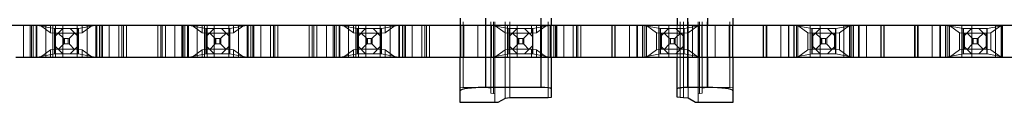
# Model space of a CAD drawing. Header units: inches. Extents: x 1880 to 2363, y -453 to -54.
# Tile 709 of 1056: x 1948.5293 to 1949.5043, y -74.1743 to -74.0978. Entities that reach past the tile are written whole.
import ezdxf

# ---------------------------------------------------------------- set-up
doc = ezdxf.new("R2010")
doc.units = ezdxf.units.IN
doc.header["$LTSCALE"] = 0.5
doc.header["$MEASUREMENT"] = 0
doc.linetypes.add('HIDDEN', pattern=[0.225, 0.15, -0.075])
doc.layers.add('APP-M-S', color=30, linetype='Continuous')
doc.layers.add('PUN-M-S2', color=1, linetype='Continuous')

msp = doc.modelspace()

# ---------------------------------------------------------------- linework, layer by layer
at = {"layer": 'APP-M-S', "linetype": 'Continuous', "lineweight": 25}
for p, q in [((1951.50051, -74.09777), (1936.85051, -74.09777)), ((1948.52551, -74.12926), (1949.67551, -74.12926))]:
    msp.add_line(p, q, dxfattribs=at)
at = {"layer": 'APP-M-S', "linetype": 'HIDDEN', "lineweight": 18}
for p, q in [((1948.53301, -74.12926), (1948.53301, -74.09777)), ((1948.53976, -74.09777), (1948.53976, -74.12926)), ((1948.54098, -74.09777), (1948.54098, -74.12926)), ((1948.54101, -74.09777), (1948.54101, -74.12926)), ((1948.54269, -74.09777), (1948.54269, -74.12926)), ((1948.54551, -74.09777), (1948.54551, -74.12926)), ((1948.54598, -74.12926), (1948.54598, -74.09777)), ((1948.54639, -74.12926), (1948.54639, -74.09777)), ((1948.54698, -74.09777), (1948.5636, -74.10094)), ((1948.55988, -74.10501), (1948.54992, -74.09777)), ((1948.555, -74.09777), (1948.555, -74.12926)), ((1948.55988, -74.10501), (1948.55988, -74.09777)), ((1948.55988, -74.10501), (1948.56476, -74.10564)), ((1948.56221, -74.12926), (1948.56221, -74.09777)), ((1948.5639, -74.10102), (1948.5636, -74.10094)), ((1948.5636, -74.10094), (1948.5636, -74.12609)), ((1948.58712, -74.10102), (1948.5639, -74.10102)), ((1948.56401, -74.12602), (1948.56401, -74.10102)), ((1948.56401, -74.10887), (1948.57186, -74.10102)), ((1948.56476, -74.09777), (1948.56476, -74.12926)), ((1948.57258, -74.11059), (1948.56744, -74.10544)), ((1948.57201, -74.09777), (1948.57201, -74.12926)), ((1948.57844, -74.11059), (1948.58358, -74.10544)), ((1948.57915, -74.10102), (1948.58701, -74.10887)), ((1948.58625, -74.09777), (1948.58625, -74.12926)), ((1948.58625, -74.10564), (1948.59114, -74.10501)), ((1948.58701, -74.10102), (1948.58701, -74.12602)), ((1948.58742, -74.10094), (1948.58712, -74.10102)), ((1948.60404, -74.09777), (1948.58742, -74.10094)), ((1948.58742, -74.12609), (1948.58742, -74.10094)), ((1948.6011, -74.09777), (1948.59114, -74.10501)), ((1948.59114, -74.10501), (1948.59114, -74.09777)), ((1948.59602, -74.09777), (1948.59602, -74.12926)), ((1948.60463, -74.09777), (1948.60463, -74.12926)), ((1948.60504, -74.09777), (1948.60504, -74.12926)), ((1948.60551, -74.09777), (1948.60551, -74.12926)), ((1948.60832, -74.09777), (1948.60832, -74.12926)), ((1948.61001, -74.09777), (1948.61001, -74.12926)), ((1948.61004, -74.12926), (1948.61004, -74.09777)), ((1948.61125, -74.09777), (1948.61125, -74.12926)), ((1948.61801, -74.09777), (1948.61801, -74.12926)), ((1948.62751, -74.09777), (1948.62751, -74.12926)), ((1948.63051, -74.09777), (1948.63051, -74.12926)), ((1948.63201, -74.09777), (1948.63201, -74.12926)), ((1948.63501, -74.09777), (1948.63501, -74.12926)), ((1948.66601, -74.09777), (1948.66601, -74.12926)), ((1948.66901, -74.09777), (1948.66901, -74.12926)), ((1948.67051, -74.09777), (1948.67051, -74.12926)), ((1948.67351, -74.09777), (1948.67351, -74.12926)), ((1948.68301, -74.12926), (1948.68301, -74.09777)), ((1948.68976, -74.09777), (1948.68976, -74.12926)), ((1948.69098, -74.09777), (1948.69098, -74.12926)), ((1948.69101, -74.09777), (1948.69101, -74.12926)), ((1948.69269, -74.09777), (1948.69269, -74.12926)), ((1948.69551, -74.09777), (1948.69551, -74.12926)), ((1948.69598, -74.12926), (1948.69598, -74.09777)), ((1948.69639, -74.12926), (1948.69639, -74.09777)), ((1948.69698, -74.09777), (1948.7136, -74.10094)), ((1948.70988, -74.10501), (1948.69992, -74.09777)), ((1948.705, -74.09777), (1948.705, -74.12926)), ((1948.70988, -74.10501), (1948.70988, -74.09777)), ((1948.70988, -74.10501), (1948.71476, -74.10564)), ((1948.71221, -74.12926), (1948.71221, -74.09777)), ((1948.7139, -74.10102), (1948.7136, -74.10094)), ((1948.7136, -74.10094), (1948.7136, -74.12609)), ((1948.73712, -74.10102), (1948.7139, -74.10102)), ((1948.71401, -74.12602), (1948.71401, -74.10102)), ((1948.71401, -74.10887), (1948.72186, -74.10102)), ((1948.71476, -74.09777), (1948.71476, -74.12926)), ((1948.72258, -74.11059), (1948.71744, -74.10544)), ((1948.72201, -74.09777), (1948.72201, -74.12926)), ((1948.72844, -74.11059), (1948.73358, -74.10544)), ((1948.72915, -74.10102), (1948.73701, -74.10887)), ((1948.73625, -74.09777), (1948.73625, -74.12926)), ((1948.73625, -74.10564), (1948.74114, -74.10501)), ((1948.73701, -74.10102), (1948.73701, -74.12602)), ((1948.73742, -74.10094), (1948.73712, -74.10102)), ((1948.75404, -74.09777), (1948.73742, -74.10094)), ((1948.73742, -74.12609), (1948.73742, -74.10094)), ((1948.7511, -74.09777), (1948.74114, -74.10501)), ((1948.74114, -74.10501), (1948.74114, -74.09777)), ((1948.74602, -74.09777), (1948.74602, -74.12926)), ((1948.75463, -74.09777), (1948.75463, -74.12926)), ((1948.75504, -74.09777), (1948.75504, -74.12926)), ((1948.75551, -74.09777), (1948.75551, -74.12926)), ((1948.75832, -74.09777), (1948.75832, -74.12926)), ((1948.76001, -74.09777), (1948.76001, -74.12926)), ((1948.76004, -74.12926), (1948.76004, -74.09777)), ((1948.76125, -74.09777), (1948.76125, -74.12926)), ((1948.76801, -74.09777), (1948.76801, -74.12926)), ((1948.77751, -74.09777), (1948.77751, -74.12926)), ((1948.78051, -74.09777), (1948.78051, -74.12926)), ((1948.78201, -74.09777), (1948.78201, -74.12926)), ((1948.78501, -74.09777), (1948.78501, -74.12926)), ((1948.81601, -74.09777), (1948.81601, -74.12926)), ((1948.81901, -74.09777), (1948.81901, -74.12926)), ((1948.82051, -74.09777), (1948.82051, -74.12926)), ((1948.82351, -74.09777), (1948.82351, -74.12926)), ((1948.83301, -74.12926), (1948.83301, -74.09777)), ((1948.83976, -74.09777), (1948.83976, -74.12926)), ((1948.84098, -74.09777), (1948.84098, -74.12926)), ((1948.84101, -74.09777), (1948.84101, -74.12926)), ((1948.84269, -74.09777), (1948.84269, -74.12926)), ((1948.84551, -74.09777), (1948.84551, -74.12926)), ((1948.84598, -74.12926), (1948.84598, -74.09777)), ((1948.84639, -74.12926), (1948.84639, -74.09777)), ((1948.84698, -74.09777), (1948.8636, -74.10094)), ((1948.85988, -74.10501), (1948.84992, -74.09777)), ((1948.855, -74.09777), (1948.855, -74.12926)), ((1948.85988, -74.10501), (1948.85988, -74.09777)), ((1948.85988, -74.10501), (1948.86476, -74.10564)), ((1948.86221, -74.12926), (1948.86221, -74.09777)), ((1948.8639, -74.10102), (1948.8636, -74.10094)), ((1948.8636, -74.10094), (1948.8636, -74.12609)), ((1948.88712, -74.10102), (1948.8639, -74.10102)), ((1948.86401, -74.12602), (1948.86401, -74.10102)), ((1948.86401, -74.10887), (1948.87186, -74.10102)), ((1948.86476, -74.09777), (1948.86476, -74.12926)), ((1948.87258, -74.11059), (1948.86744, -74.10544)), ((1948.87201, -74.09777), (1948.87201, -74.12926)), ((1948.87844, -74.11059), (1948.88358, -74.10544)), ((1948.87915, -74.10102), (1948.88701, -74.10887)), ((1948.88625, -74.09777), (1948.88625, -74.12926)), ((1948.88625, -74.10564), (1948.89114, -74.10501)), ((1948.88701, -74.10102), (1948.88701, -74.12602)), ((1948.88742, -74.10094), (1948.88712, -74.10102)), ((1948.90404, -74.09777), (1948.88742, -74.10094)), ((1948.88742, -74.12609), (1948.88742, -74.10094)), ((1948.9011, -74.09777), (1948.89114, -74.10501)), ((1948.89114, -74.10501), (1948.89114, -74.09777)), ((1948.89602, -74.09777), (1948.89602, -74.12926)), ((1948.90463, -74.09777), (1948.90463, -74.12926)), ((1948.90504, -74.09777), (1948.90504, -74.12926)), ((1948.90551, -74.09777), (1948.90551, -74.12926)), ((1948.90832, -74.09777), (1948.90832, -74.12926)), ((1948.91001, -74.09777), (1948.91001, -74.12926)), ((1948.91004, -74.12926), (1948.91004, -74.09777)), ((1948.91125, -74.09777), (1948.91125, -74.12926)), ((1948.91801, -74.09777), (1948.91801, -74.12926)), ((1948.92751, -74.09777), (1948.92751, -74.12926)), ((1948.93051, -74.09777), (1948.93051, -74.12926)), ((1948.93201, -74.09777), (1948.93201, -74.12926)), ((1948.93501, -74.09777), (1948.93501, -74.12926)), ((1948.96551, -74.09777), (1948.96551, -74.12926)), ((1948.96601, -74.09777), (1948.96601, -74.12926)), ((1948.96851, -74.09777), (1948.96851, -74.12926)), ((1948.96901, -74.09777), (1948.96901, -74.12926)), ((1948.98301, -74.12926), (1948.98301, -74.09777)), ((1948.99051, -74.09777), (1948.99051, -74.12926)), ((1948.99098, -74.09777), (1948.99098, -74.12926)), ((1948.99101, -74.09777), (1948.99101, -74.12926)), ((1948.99598, -74.12926), (1948.99598, -74.09777)), ((1948.99639, -74.12926), (1948.99639, -74.09777)), ((1948.99698, -74.09777), (1949.0136, -74.10094)), ((1948.99845, -74.12926), (1948.99845, -74.09777)), ((1949.00988, -74.10501), (1948.99992, -74.09777)), ((1948.99992, -74.12926), (1948.99992, -74.09777)), ((1949.00988, -74.12202), (1949.00988, -74.10501)), ((1949.00988, -74.10501), (1949.01476, -74.10564)), ((1949.01221, -74.12926), (1949.01221, -74.09777)), ((1949.0139, -74.10102), (1949.0136, -74.10094)), ((1949.0136, -74.10094), (1949.0136, -74.12609)), ((1949.03712, -74.10102), (1949.0139, -74.10102)), ((1949.01401, -74.12602), (1949.01401, -74.10102)), ((1949.01401, -74.10887), (1949.02186, -74.10102)), ((1949.02258, -74.11059), (1949.01744, -74.10544)), ((1949.02201, -74.09777), (1949.02201, -74.12926)), ((1949.02844, -74.11059), (1949.03358, -74.10544)), ((1949.02915, -74.10102), (1949.03701, -74.10887)), ((1949.03625, -74.10564), (1949.03625, -74.09777)), ((1949.03625, -74.10564), (1949.04114, -74.10501)), ((1949.03701, -74.10102), (1949.03701, -74.12602)), ((1949.03742, -74.10094), (1949.03712, -74.10102)), ((1949.05404, -74.09777), (1949.03742, -74.10094)), ((1949.03742, -74.12609), (1949.03742, -74.10094)), ((1949.0511, -74.09777), (1949.04114, -74.10501)), ((1949.04114, -74.10501), (1949.04114, -74.09777)), ((1949.04491, -74.09777), (1949.04491, -74.12926)), ((1949.04551, -74.09777), (1949.04551, -74.12926)), ((1949.04602, -74.09777), (1949.04602, -74.12926)), ((1949.05463, -74.09777), (1949.05463, -74.12926)), ((1949.05504, -74.09777), (1949.05504, -74.12926)), ((1949.05551, -74.09777), (1949.05551, -74.12926)), ((1949.05832, -74.09777), (1949.05832, -74.12926)), ((1949.06001, -74.09777), (1949.06001, -74.12926)), ((1949.06004, -74.12926), (1949.06004, -74.09777)), ((1949.06125, -74.09777), (1949.06125, -74.12926)), ((1949.06801, -74.09777), (1949.06801, -74.12926)), ((1949.07751, -74.09777), (1949.07751, -74.12926)), ((1949.08051, -74.09777), (1949.08051, -74.12926)), ((1949.08201, -74.09777), (1949.08201, -74.12926)), ((1949.08501, -74.09777), (1949.08501, -74.12926)), ((1949.11551, -74.09777), (1949.11551, -74.12926)), ((1949.11601, -74.09777), (1949.11601, -74.12926)), ((1949.11851, -74.09777), (1949.11851, -74.12926)), ((1949.11901, -74.09777), (1949.11901, -74.12926)), ((1949.13301, -74.12926), (1949.13301, -74.09777)), ((1949.14051, -74.09777), (1949.14051, -74.12926)), ((1949.14098, -74.09777), (1949.14098, -74.12926)), ((1949.14101, -74.09777), (1949.14101, -74.12926)), ((1949.14598, -74.12926), (1949.14598, -74.09777)), ((1949.14639, -74.12926), (1949.14639, -74.09777)), ((1949.14698, -74.09777), (1949.1636, -74.10094)), ((1949.14845, -74.12926), (1949.14845, -74.09777)), ((1949.15988, -74.10501), (1949.14992, -74.09777)), ((1949.14992, -74.12926), (1949.14992, -74.09777)), ((1949.15988, -74.12202), (1949.15988, -74.10501)), ((1949.15988, -74.10501), (1949.16476, -74.10564)), ((1949.16221, -74.12926), (1949.16221, -74.09777)), ((1949.1639, -74.10102), (1949.1636, -74.10094)), ((1949.1636, -74.10094), (1949.1636, -74.12609)), ((1949.18712, -74.10102), (1949.1639, -74.10102)), ((1949.16401, -74.12602), (1949.16401, -74.10102)), ((1949.16401, -74.10887), (1949.17186, -74.10102)), ((1949.17258, -74.11059), (1949.16744, -74.10544)), ((1949.17201, -74.09777), (1949.17201, -74.12926)), ((1949.17844, -74.11059), (1949.18358, -74.10544)), ((1949.17915, -74.10102), (1949.18701, -74.10887)), ((1949.18625, -74.10564), (1949.19114, -74.10501)), ((1949.18701, -74.10102), (1949.18701, -74.12602)), ((1949.18742, -74.10094), (1949.18712, -74.10102)), ((1949.20404, -74.09777), (1949.18742, -74.10094)), ((1949.18742, -74.12609), (1949.18742, -74.10094)), ((1949.2011, -74.09777), (1949.19114, -74.10501)), ((1949.19114, -74.10501), (1949.19114, -74.12202)), ((1949.19551, -74.09777), (1949.19551, -74.12926)), ((1949.2011, -74.12926), (1949.2011, -74.09777)), ((1949.20151, -74.09777), (1949.20151, -74.12926)), ((1949.20256, -74.09777), (1949.20256, -74.12926)), ((1949.20463, -74.09777), (1949.20463, -74.12926)), ((1949.20504, -74.12926), (1949.20504, -74.09777)), ((1949.21001, -74.09777), (1949.21001, -74.12926)), ((1949.21004, -74.12926), (1949.21004, -74.09777)), ((1949.21051, -74.09777), (1949.21051, -74.12926)), ((1949.21801, -74.09777), (1949.21801, -74.12926)), ((1949.23201, -74.09777), (1949.23201, -74.12926)), ((1949.23251, -74.09777), (1949.23251, -74.12926)), ((1949.23501, -74.09777), (1949.23501, -74.12926)), ((1949.23551, -74.09777), (1949.23551, -74.12926)), ((1949.26551, -74.09777), (1949.26551, -74.12926)), ((1949.26601, -74.09777), (1949.26601, -74.12926)), ((1949.26851, -74.09777), (1949.26851, -74.12926)), ((1949.26901, -74.09777), (1949.26901, -74.12926)), ((1949.28301, -74.12926), (1949.28301, -74.09777)), ((1949.29051, -74.09777), (1949.29051, -74.12926)), ((1949.29098, -74.09777), (1949.29098, -74.12926)), ((1949.29101, -74.09777), (1949.29101, -74.12926)), ((1949.29598, -74.12926), (1949.29598, -74.09777)), ((1949.29639, -74.12926), (1949.29639, -74.09777)), ((1949.29698, -74.09777), (1949.3136, -74.10094)), ((1949.29845, -74.12926), (1949.29845, -74.09777)), ((1949.30988, -74.10501), (1949.29992, -74.09777)), ((1949.29992, -74.12926), (1949.29992, -74.09777)), ((1949.30988, -74.12202), (1949.30988, -74.10501)), ((1949.30988, -74.10501), (1949.31476, -74.10564)), ((1949.31221, -74.12926), (1949.31221, -74.09777)), ((1949.3139, -74.10102), (1949.3136, -74.10094)), ((1949.3136, -74.10094), (1949.3136, -74.12609)), ((1949.33712, -74.10102), (1949.3139, -74.10102)), ((1949.31401, -74.12602), (1949.31401, -74.10102)), ((1949.31401, -74.10887), (1949.32186, -74.10102)), ((1949.32258, -74.11059), (1949.31744, -74.10544)), ((1949.32201, -74.09777), (1949.32201, -74.12926)), ((1949.32844, -74.11059), (1949.33358, -74.10544)), ((1949.32915, -74.10102), (1949.33701, -74.10887)), ((1949.33625, -74.10564), (1949.34114, -74.10501)), ((1949.33701, -74.10102), (1949.33701, -74.12602)), ((1949.33742, -74.10094), (1949.33712, -74.10102)), ((1949.35404, -74.09777), (1949.33742, -74.10094)), ((1949.33742, -74.12609), (1949.33742, -74.10094)), ((1949.3511, -74.09777), (1949.34114, -74.10501)), ((1949.34114, -74.10501), (1949.34114, -74.12202)), ((1949.34551, -74.09777), (1949.34551, -74.12926)), ((1949.3511, -74.12926), (1949.3511, -74.09777)), ((1949.35151, -74.09777), (1949.35151, -74.12926)), ((1949.35256, -74.09777), (1949.35256, -74.12926)), ((1949.35463, -74.09777), (1949.35463, -74.12926)), ((1949.35504, -74.12926), (1949.35504, -74.09777)), ((1949.36001, -74.09777), (1949.36001, -74.12926)), ((1949.36004, -74.12926), (1949.36004, -74.09777)), ((1949.36051, -74.09777), (1949.36051, -74.12926)), ((1949.36801, -74.09777), (1949.36801, -74.12926)), ((1949.38201, -74.09777), (1949.38201, -74.12926)), ((1949.38251, -74.09777), (1949.38251, -74.12926)), ((1949.38501, -74.09777), (1949.38501, -74.12926)), ((1949.38551, -74.09777), (1949.38551, -74.12926)), ((1949.41551, -74.09777), (1949.41551, -74.12926)), ((1949.41601, -74.09777), (1949.41601, -74.12926)), ((1949.41851, -74.09777), (1949.41851, -74.12926)), ((1949.41901, -74.09777), (1949.41901, -74.12926)), ((1949.43301, -74.12926), (1949.43301, -74.09777)), ((1949.44051, -74.09777), (1949.44051, -74.12926)), ((1949.44098, -74.09777), (1949.44098, -74.12926)), ((1949.44101, -74.09777), (1949.44101, -74.12926)), ((1949.44598, -74.12926), (1949.44598, -74.09777)), ((1949.44639, -74.12926), (1949.44639, -74.09777)), ((1949.44698, -74.09777), (1949.4636, -74.10094)), ((1949.44845, -74.12926), (1949.44845, -74.09777)), ((1949.45988, -74.10501), (1949.44992, -74.09777)), ((1949.44992, -74.12926), (1949.44992, -74.09777)), ((1949.45988, -74.12202), (1949.45988, -74.10501)), ((1949.45988, -74.10501), (1949.46476, -74.10564)), ((1949.46221, -74.12926), (1949.46221, -74.09777)), ((1949.4639, -74.10102), (1949.4636, -74.10094)), ((1949.4636, -74.10094), (1949.4636, -74.12609)), ((1949.48712, -74.10102), (1949.4639, -74.10102)), ((1949.46401, -74.12602), (1949.46401, -74.10102)), ((1949.46401, -74.10887), (1949.47186, -74.10102)), ((1949.47258, -74.11059), (1949.46744, -74.10544)), ((1949.47201, -74.09777), (1949.47201, -74.12926)), ((1949.47844, -74.11059), (1949.48358, -74.10544)), ((1949.47915, -74.10102), (1949.48701, -74.10887)), ((1949.48625, -74.10564), (1949.49114, -74.10501)), ((1949.48701, -74.10102), (1949.48701, -74.12602)), ((1949.48742, -74.10094), (1949.48712, -74.10102)), ((1949.50404, -74.09777), (1949.48742, -74.10094)), ((1949.48742, -74.12609), (1949.48742, -74.10094)), ((1949.5011, -74.09777), (1949.49114, -74.10501)), ((1949.49114, -74.10501), (1949.49114, -74.12202)), ((1949.49551, -74.09777), (1949.49551, -74.12926)), ((1949.5011, -74.12926), (1949.5011, -74.09777)), ((1949.50151, -74.09777), (1949.50151, -74.12926)), ((1949.50256, -74.09777), (1949.50256, -74.12926)), ((1948.58625, -74.10564), (1948.56476, -74.10564)), ((1948.57258, -74.11059), (1948.57258, -74.11644)), ((1948.57258, -74.11059), (1948.57361, -74.11086)), ((1948.57361, -74.11086), (1948.57361, -74.11617)), ((1948.57361, -74.11086), (1948.57741, -74.11086)), ((1948.57741, -74.11086), (1948.57844, -74.11059)), ((1948.57741, -74.11086), (1948.57741, -74.11617)), ((1948.57844, -74.11059), (1948.57844, -74.11644)), ((1948.73625, -74.10564), (1948.71476, -74.10564)), ((1948.72258, -74.11059), (1948.72258, -74.11644)), ((1948.72258, -74.11059), (1948.72361, -74.11086)), ((1948.72361, -74.11086), (1948.72361, -74.11617)), ((1948.72361, -74.11086), (1948.72741, -74.11086)), ((1948.72741, -74.11086), (1948.72844, -74.11059)), ((1948.72741, -74.11086), (1948.72741, -74.11617)), ((1948.72844, -74.11059), (1948.72844, -74.11644)), ((1948.88625, -74.10564), (1948.86476, -74.10564)), ((1948.87258, -74.11059), (1948.87258, -74.11644)), ((1948.87258, -74.11059), (1948.87361, -74.11086)), ((1948.87361, -74.11086), (1948.87361, -74.11617)), ((1948.87361, -74.11086), (1948.87741, -74.11086)), ((1948.87741, -74.11086), (1948.87844, -74.11059)), ((1948.87741, -74.11086), (1948.87741, -74.11617)), ((1948.87844, -74.11059), (1948.87844, -74.11644)), ((1949.01476, -74.10564), (1949.01476, -74.12139)), ((1949.01476, -74.10564), (1949.03625, -74.10564)), ((1949.02258, -74.11059), (1949.02258, -74.11644)), ((1949.02258, -74.11059), (1949.02361, -74.11086)), ((1949.02361, -74.11086), (1949.02361, -74.11617)), ((1949.02361, -74.11086), (1949.02741, -74.11086)), ((1949.02741, -74.11086), (1949.02844, -74.11059)), ((1949.02741, -74.11086), (1949.02741, -74.11617)), ((1949.02844, -74.11059), (1949.02844, -74.11644)), ((1949.16476, -74.10564), (1949.16476, -74.12139)), ((1949.16476, -74.10564), (1949.18625, -74.10564)), ((1949.17258, -74.11059), (1949.17258, -74.11644)), ((1949.17258, -74.11059), (1949.17361, -74.11086)), ((1949.17361, -74.11086), (1949.17361, -74.11617)), ((1949.17361, -74.11086), (1949.17741, -74.11086)), ((1949.17741, -74.11086), (1949.17844, -74.11059)), ((1949.17741, -74.11086), (1949.17741, -74.11617)), ((1949.17844, -74.11059), (1949.17844, -74.11644)), ((1949.18625, -74.12139), (1949.18625, -74.10564)), ((1949.31476, -74.10564), (1949.31476, -74.12139)), ((1949.31476, -74.10564), (1949.33625, -74.10564)), ((1949.32258, -74.11059), (1949.32258, -74.11644)), ((1949.32258, -74.11059), (1949.32361, -74.11086)), ((1949.32361, -74.11086), (1949.32361, -74.11617)), ((1949.32361, -74.11086), (1949.32741, -74.11086)), ((1949.32741, -74.11086), (1949.32844, -74.11059)), ((1949.32741, -74.11086), (1949.32741, -74.11617)), ((1949.32844, -74.11059), (1949.32844, -74.11644)), ((1949.33625, -74.12139), (1949.33625, -74.10564)), ((1949.46476, -74.10564), (1949.46476, -74.12139)), ((1949.46476, -74.10564), (1949.48625, -74.10564)), ((1949.47258, -74.11059), (1949.47258, -74.11644)), ((1949.47258, -74.11059), (1949.47361, -74.11086)), ((1949.47361, -74.11086), (1949.47361, -74.11617)), ((1949.47361, -74.11086), (1949.47741, -74.11086)), ((1949.47741, -74.11086), (1949.47844, -74.11059)), ((1949.47741, -74.11086), (1949.47741, -74.11617)), ((1949.47844, -74.11059), (1949.47844, -74.11644)), ((1949.48625, -74.12139), (1949.48625, -74.10564)), ((1948.55988, -74.12202), (1948.54992, -74.12926)), ((1948.56476, -74.12139), (1948.55988, -74.12202)), ((1948.55988, -74.12926), (1948.55988, -74.12202)), ((1948.57186, -74.12602), (1948.56401, -74.11816)), ((1948.56476, -74.12139), (1948.58625, -74.12139)), ((1948.57258, -74.11644), (1948.56744, -74.12159)), ((1948.57361, -74.11617), (1948.57258, -74.11644)), ((1948.57741, -74.11617), (1948.57361, -74.11617)), ((1948.57844, -74.11644), (1948.57741, -74.11617)), ((1948.57844, -74.11644), (1948.58358, -74.12159)), ((1948.58701, -74.11816), (1948.57915, -74.12602)), ((1948.59114, -74.12202), (1948.58625, -74.12139)), ((1948.59114, -74.12202), (1948.6011, -74.12926)), ((1948.59114, -74.12926), (1948.59114, -74.12202)), ((1948.70988, -74.12202), (1948.69992, -74.12926)), ((1948.71476, -74.12139), (1948.70988, -74.12202)), ((1948.70988, -74.12926), (1948.70988, -74.12202)), ((1948.72186, -74.12602), (1948.71401, -74.11816)), ((1948.71476, -74.12139), (1948.73625, -74.12139)), ((1948.72258, -74.11644), (1948.71744, -74.12159)), ((1948.72361, -74.11617), (1948.72258, -74.11644)), ((1948.72741, -74.11617), (1948.72361, -74.11617)), ((1948.72844, -74.11644), (1948.72741, -74.11617)), ((1948.72844, -74.11644), (1948.73358, -74.12159)), ((1948.73701, -74.11816), (1948.72915, -74.12602)), ((1948.74114, -74.12202), (1948.73625, -74.12139)), ((1948.74114, -74.12202), (1948.7511, -74.12926)), ((1948.74114, -74.12926), (1948.74114, -74.12202)), ((1948.85988, -74.12202), (1948.84992, -74.12926)), ((1948.86476, -74.12139), (1948.85988, -74.12202)), ((1948.85988, -74.12926), (1948.85988, -74.12202)), ((1948.87186, -74.12602), (1948.86401, -74.11816)), ((1948.86476, -74.12139), (1948.88625, -74.12139)), ((1948.87258, -74.11644), (1948.86744, -74.12159)), ((1948.87361, -74.11617), (1948.87258, -74.11644)), ((1948.87741, -74.11617), (1948.87361, -74.11617)), ((1948.87844, -74.11644), (1948.87741, -74.11617)), ((1948.87844, -74.11644), (1948.88358, -74.12159)), ((1948.88701, -74.11816), (1948.87915, -74.12602)), ((1948.89114, -74.12202), (1948.88625, -74.12139)), ((1948.89114, -74.12202), (1948.9011, -74.12926)), ((1948.89114, -74.12926), (1948.89114, -74.12202)), ((1949.00988, -74.12202), (1948.99992, -74.12926)), ((1949.01476, -74.12139), (1949.00988, -74.12202)), ((1949.02186, -74.12602), (1949.01401, -74.11816)), ((1949.01476, -74.12139), (1949.03625, -74.12139)), ((1949.02258, -74.11644), (1949.01744, -74.12159)), ((1949.02361, -74.11617), (1949.02258, -74.11644)), ((1949.02741, -74.11617), (1949.02361, -74.11617)), ((1949.02844, -74.11644), (1949.02741, -74.11617)), ((1949.02844, -74.11644), (1949.03358, -74.12159)), ((1949.03701, -74.11816), (1949.02915, -74.12602)), ((1949.04114, -74.12202), (1949.03625, -74.12139)), ((1949.03625, -74.12926), (1949.03625, -74.12139)), ((1949.04114, -74.12202), (1949.0511, -74.12926)), ((1949.04114, -74.12926), (1949.04114, -74.12202)), ((1949.15988, -74.12202), (1949.14992, -74.12926)), ((1949.16476, -74.12139), (1949.15988, -74.12202)), ((1949.17186, -74.12602), (1949.16401, -74.11816)), ((1949.16476, -74.12139), (1949.18625, -74.12139)), ((1949.17258, -74.11644), (1949.16744, -74.12159)), ((1949.17361, -74.11617), (1949.17258, -74.11644)), ((1949.17741, -74.11617), (1949.17361, -74.11617)), ((1949.17844, -74.11644), (1949.17741, -74.11617)), ((1949.17844, -74.11644), (1949.18358, -74.12159)), ((1949.18701, -74.11816), (1949.17915, -74.12602)), ((1949.19114, -74.12202), (1949.18625, -74.12139)), ((1949.2011, -74.12926), (1949.19114, -74.12202)), ((1949.30988, -74.12202), (1949.29992, -74.12926)), ((1949.31476, -74.12139), (1949.30988, -74.12202)), ((1949.32186, -74.12602), (1949.31401, -74.11816)), ((1949.31476, -74.12139), (1949.33625, -74.12139)), ((1949.32258, -74.11644), (1949.31744, -74.12159)), ((1949.32361, -74.11617), (1949.32258, -74.11644)), ((1949.32741, -74.11617), (1949.32361, -74.11617)), ((1949.32844, -74.11644), (1949.32741, -74.11617)), ((1949.32844, -74.11644), (1949.33358, -74.12159)), ((1949.33701, -74.11816), (1949.32915, -74.12602)), ((1949.34114, -74.12202), (1949.33625, -74.12139)), ((1949.3511, -74.12926), (1949.34114, -74.12202)), ((1949.45988, -74.12202), (1949.44992, -74.12926)), ((1949.46476, -74.12139), (1949.45988, -74.12202)), ((1949.47186, -74.12602), (1949.46401, -74.11816)), ((1949.46476, -74.12139), (1949.48625, -74.12139)), ((1949.47258, -74.11644), (1949.46744, -74.12159)), ((1949.47361, -74.11617), (1949.47258, -74.11644)), ((1949.47741, -74.11617), (1949.47361, -74.11617)), ((1949.47844, -74.11644), (1949.47741, -74.11617)), ((1949.47844, -74.11644), (1949.48358, -74.12159)), ((1949.48701, -74.11816), (1949.47915, -74.12602)), ((1949.49114, -74.12202), (1949.48625, -74.12139)), ((1949.5011, -74.12926), (1949.49114, -74.12202)), ((1948.54698, -74.12926), (1948.5636, -74.12609)), ((1948.5636, -74.12609), (1948.5639, -74.12602)), ((1948.58712, -74.12602), (1948.5639, -74.12602)), ((1948.58712, -74.12602), (1948.58742, -74.12609)), ((1948.60404, -74.12926), (1948.58742, -74.12609)), ((1948.69698, -74.12926), (1948.7136, -74.12609)), ((1948.7136, -74.12609), (1948.7139, -74.12602)), ((1948.73712, -74.12602), (1948.7139, -74.12602)), ((1948.73712, -74.12602), (1948.73742, -74.12609)), ((1948.75404, -74.12926), (1948.73742, -74.12609)), ((1948.84698, -74.12926), (1948.8636, -74.12609)), ((1948.8636, -74.12609), (1948.8639, -74.12602)), ((1948.88712, -74.12602), (1948.8639, -74.12602)), ((1948.88712, -74.12602), (1948.88742, -74.12609)), ((1948.90404, -74.12926), (1948.88742, -74.12609)), ((1948.99698, -74.12926), (1949.0136, -74.12609)), ((1949.0136, -74.12609), (1949.0139, -74.12602)), ((1949.03712, -74.12602), (1949.0139, -74.12602)), ((1949.03712, -74.12602), (1949.03742, -74.12609)), ((1949.05404, -74.12926), (1949.03742, -74.12609)), ((1949.14698, -74.12926), (1949.1636, -74.12609)), ((1949.1636, -74.12609), (1949.1639, -74.12602)), ((1949.18712, -74.12602), (1949.1639, -74.12602)), ((1949.18712, -74.12602), (1949.18742, -74.12609)), ((1949.20404, -74.12926), (1949.18742, -74.12609)), ((1949.29698, -74.12926), (1949.3136, -74.12609)), ((1949.3136, -74.12609), (1949.3139, -74.12602)), ((1949.33712, -74.12602), (1949.3139, -74.12602)), ((1949.33712, -74.12602), (1949.33742, -74.12609)), ((1949.35404, -74.12926), (1949.33742, -74.12609)), ((1949.44698, -74.12926), (1949.4636, -74.12609)), ((1949.4636, -74.12609), (1949.4639, -74.12602)), ((1949.48712, -74.12602), (1949.4639, -74.12602)), ((1949.48712, -74.12602), (1949.48742, -74.12609)), ((1949.50404, -74.12926), (1949.48742, -74.12609))]:
    msp.add_line(p, q, dxfattribs=at)
at = {"layer": 'PUN-M-S2', "linetype": 'Continuous', "lineweight": 25}
for p, q in [((1948.96551, -72.09426), (1948.96551, -74.09777)), ((1948.99051, -72.09426), (1948.99051, -74.09777)), ((1949.04551, -72.09426), (1949.04551, -74.09777)), ((1949.05551, -72.09426), (1949.05551, -74.09777)), ((1949.18051, -72.09426), (1949.18051, -74.09777)), ((1949.19051, -72.09426), (1949.19051, -74.09777)), ((1949.21051, -72.09426), (1949.21051, -74.09777)), ((1949.23551, -72.09426), (1949.23551, -74.09777)), ((1948.96551, -74.17426), (1948.96551, -74.12926)), ((1948.99051, -74.12926), (1948.99051, -74.15926)), ((1949.04551, -74.12926), (1949.04551, -74.15926)), ((1949.05551, -74.12926), (1949.05551, -74.16915)), ((1949.18051, -74.16895), (1949.18051, -74.12926)), ((1949.19051, -74.12926), (1949.19051, -74.15926)), ((1949.21051, -74.12926), (1949.21051, -74.15926)), ((1949.23551, -74.12926), (1949.23551, -74.17426)), ((1949.04551, -74.15926), (1948.99051, -74.15926)), ((1949.21051, -74.15926), (1949.19051, -74.15926)), ((1949.00988, -74.17004), (1949.0026, -74.17426)), ((1949.01476, -74.16954), (1949.00988, -74.17004)), ((1949.05251, -74.16954), (1949.01476, -74.16954)), ((1949.05551, -74.16915), (1949.05251, -74.16954)), ((1949.18325, -74.16933), (1949.18051, -74.16895)), ((1949.18669, -74.16937), (1949.18325, -74.16933)), ((1949.19114, -74.16987), (1949.18669, -74.16937)), ((1949.19864, -74.17426), (1949.19114, -74.16987)), ((1949.0026, -74.17426), (1948.96551, -74.17426)), ((1949.23551, -74.17426), (1949.19864, -74.17426))]:
    msp.add_line(p, q, dxfattribs=at)
at = {"layer": 'PUN-M-S2', "linetype": 'HIDDEN', "lineweight": 18}
for p, q in [((1948.96851, -72.09426), (1948.96851, -74.15926)), ((1948.99098, -72.09426), (1948.99098, -74.15926)), ((1948.99598, -72.09426), (1948.99598, -74.16479)), ((1948.99845, -72.09426), (1948.99845, -74.16511)), ((1948.99992, -72.09426), (1948.99992, -74.17426)), ((1949.00988, -72.09426), (1949.00988, -74.17004)), ((1949.01476, -72.09426), (1949.01476, -74.16954)), ((1949.05251, -72.09426), (1949.05251, -74.16954)), ((1949.18325, -72.09426), (1949.18325, -74.16933)), ((1949.18669, -72.09426), (1949.18669, -74.16937)), ((1949.19114, -72.09426), (1949.19114, -74.16987)), ((1949.2011, -72.09426), (1949.2011, -74.17426)), ((1949.20256, -72.09426), (1949.20256, -74.16516)), ((1949.20504, -72.09426), (1949.20504, -74.16484)), ((1949.21004, -72.09426), (1949.21004, -74.15926)), ((1949.23251, -72.09426), (1949.23251, -74.15926)), ((1948.96551, -74.09777), (1948.96551, -74.12926)), ((1948.99051, -74.09777), (1948.99051, -74.12926)), ((1949.04551, -74.09777), (1949.04551, -74.12926)), ((1949.05551, -74.09777), (1949.05551, -74.12926)), ((1949.18051, -74.09777), (1949.18051, -74.12926)), ((1949.19051, -74.09777), (1949.19051, -74.12926)), ((1949.21051, -74.09777), (1949.21051, -74.12926)), ((1949.23551, -74.09777), (1949.23551, -74.12926)), ((1948.96851, -74.15926), (1948.96551, -74.15965)), ((1948.99051, -74.15926), (1948.96851, -74.15926)), ((1948.99598, -74.1599), (1948.99098, -74.15926)), ((1949.21004, -74.15926), (1949.20504, -74.15991)), ((1949.23251, -74.15926), (1949.21051, -74.15926)), ((1949.23551, -74.15965), (1949.23251, -74.15926)), ((1948.99845, -74.16511), (1948.99598, -74.16479)), ((1948.99992, -74.16556), (1948.99845, -74.16511)), ((1949.20256, -74.16516), (1949.2011, -74.16561)), ((1949.20504, -74.16484), (1949.20256, -74.16516))]:
    msp.add_line(p, q, dxfattribs=at)
at = {"layer": 'PUN-M-S2', "linetype": 'Continuous', "lineweight": 25}
for centre, major_axis, ratio, start_param, end_param in [((1948.99051, -74.16245), (0.025, 0), 0.12766, 1.570796, 3.141593), ((1949.04551, -74.16054), (0.01, 0), 0.12766, 0, 1.570796), ((1949.19051, -74.16055), (0.01, 0), 0.128755, 1.570796, 3.141593), ((1949.21051, -74.16248), (0.025, 0), 0.128755, 0, 1.570796)]:
    msp.add_ellipse(centre, major_axis=major_axis, ratio=ratio, start_param=start_param, end_param=end_param, dxfattribs=at)

doc.saveas('drawing.dxf')
